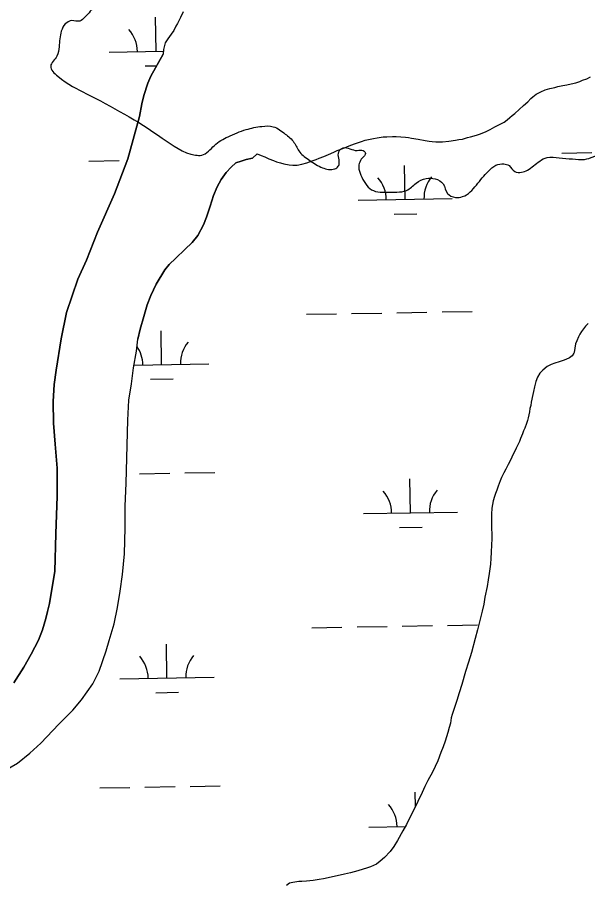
# Model space of a CAD drawing. Extents: x 3887375 to 3925618, y 296674 to 322633.
# Drawn here: x 3910757 to 3911362, y 306783 to 307698 of the extents above; entities that cross this region are included whole.
import ezdxf

# ---------------------------------------------------------------- set-up
doc = ezdxf.new("R2010")
doc.units = 0
for name, color, linetype in [('V-RIVR-EDGE', 7, 'Continuous'), ('V-TOPO-SHOR', 7, 'Continuous'), ('V-WETL-SWMP', 7, 'Continuous')]:
    doc.layers.add(name, color=color, linetype=linetype)

msp = doc.modelspace()

# ---------------------------------------------------------------- linework, layer by layer
at = {"layer": 'V-RIVR-EDGE'}
msp.add_spline([(3909520.98, 307740.66), (3909547.95, 307784.73), (3909562.2, 307803.5), (3909581.04, 307818.81), (3909584.51, 307823.79), (3909586.46, 307834.53), (3909591.46, 307839.89), (3909612.62, 307862.48), (3909622.25, 307876.66), (3909630.36, 307895.06), (3909636.92, 307910.78), (3909644.65, 307929.96), (3909655.06, 307950.27), (3909663.54, 307963.3), (3909677, 307975.93), (3909683.16, 307981.29), (3909683.94, 307986.66), (3909681.64, 307988.97), (3909675.88, 307989.75), (3909663.99, 307990.55), (3909655.17, 307996.33), (3909654.04, 308001.71), (3909655.58, 308005.54), (3909659.82, 308012.05), (3909662.14, 308020.49), (3909662.18, 308035.84), (3909673.36, 308054.24), (3909688.76, 308073.01), (3909723.38, 308106.31), (3909727.61, 308108.61), (3909732.6, 308108.59), (3909739.87, 308100.13), (3909757.11, 308087.04), (3909773.6, 308083.93), (3909782.82, 308084.29), (3909797.04, 308091.55), (3909823.18, 308108.75), (3909843.92, 308114.84), (3909865.82, 308123.23), (3909888.86, 308130.85), (3909923.45, 308150.34), (3909965.32, 308163.29), (3910000.27, 308172.41), (3910027.15, 308176.18), (3910041.36, 308179.22), (3910055.56, 308181.87), (3910077.83, 308183.35), (3910090.12, 308187.54), (3910112.4, 308194.4), (3910127.39, 308205.49), (3910138.54, 308212.75), (3910147.37, 308213.12), (3910155.03, 308208.11), (3910162.31, 308199.65), (3910167.68, 308199.25), (3910173.06, 308203.46), (3910182.3, 308213.8), (3910193.83, 308219.91), (3910205.73, 308222.95), (3910221.11, 308230.59), (3910224.19, 308237.11), (3910231.54, 308258.58), (3910238.47, 308270.08), (3910251.93, 308279.26), (3910266.91, 308282.67), (3910278.04, 308282.26), (3910283.03, 308282.25), (3910302.96, 308274.14), (3910309.85, 308264.53), (3910312.5, 308249.55), (3910319.77, 308239.17), (3910327.81, 308232.63), (3910346.6, 308226.06), (3910368.45, 308212.95), (3910392.2, 308194.47), (3910419.77, 308170.61), (3910445.44, 308152.5), (3910469.99, 308144.38), (3910488.41, 308143.19), (3910504.9, 308140.08), (3910532.5, 308126.96), (3910546.3, 308120.78), (3910561.28, 308121.9), (3910577.04, 308131.45), (3910592.4, 308137.56), (3910605.07, 308138.29), (3910631.56, 308140.53), (3910651.12, 308134.72), (3910661.07, 308125.1), (3910662.59, 308116.27), (3910659.86, 308099.01), (3910655.23, 308088.27), (3910658.62, 308064.85), (3910658.6, 308053.72), (3910650.5, 308038.39), (3910634.7, 308011.95), (3910620.83, 307992.02), (3910613.5, 307975.54), (3910611.54, 307961.34), (3910611.51, 307948.29), (3910614.17, 307937.92), (3910619.9, 307928.31), (3910629.11, 307925.99), (3910638.31, 307921.74), (3910644.82, 307915.97), (3910656.3, 307900.59), (3910663.16, 307882.53), (3910668.51, 307871.77), (3910677.72, 307871.37), (3910688.1, 307879.78), (3910700.4, 307886.28), (3910719.63, 307900.05), (3910720.79, 307905.8), (3910720.84, 307924.99), (3910725.87, 307942.63), (3910737.43, 307961.41), (3910768.22, 307995.5), (3910779.75, 308001.99), (3910786.68, 308008.12), (3910792.07, 308017.31), (3910796.35, 308040.72), (3910802.15, 308059.51), (3910814.08, 308071.76), (3910824.47, 308083.25), (3910832.54, 308084), (3910837.14, 308083.99), (3910840.58, 308077.07), (3910843.99, 308058.25), (3910845.1, 308040.98), (3910840.47, 308031.4), (3910829.68, 308013.77), (3910809.68, 307996.93), (3910788.88, 307970.11), (3910776.95, 307953.64), (3910773.45, 307937.91), (3910769.95, 307917.58), (3910772.57, 307892.24), (3910775.97, 307869.2), (3910781.27, 307838.49), (3910789.27, 307813.9), (3910794.58, 307788.94), (3910798.02, 307783.18), (3910802.24, 307782.78), (3910808.76, 307780.46), (3910810.28, 307777.39), (3910805.66, 307771.64), (3910796.42, 307759.77), (3910794.11, 307754.02), (3910797.17, 307749.79), (3910801, 307747.86), (3910815.57, 307743.22), (3910819.01, 307737.07), (3910830.51, 307730.51), (3910838.55, 307720.9), (3910838.52, 307711.69), (3910834.29, 307704.79), (3910828.9, 307699.04), (3910823.13, 307694.45), (3910814.69, 307694.86), (3910807.77, 307691.42), (3910803.53, 307683.76), (3910801.18, 307667.26), (3910798.86, 307657.28), (3910792.31, 307646.55), (3910799.96, 307635.79), (3910830.23, 307617.29), (3910910.71, 307570.27), (3910945.98, 307552.14), (3910952.51, 307552.12), (3910965.96, 307562.45), (3910980.57, 307571.63), (3910999.78, 307579.26), (3911016.29, 307582.67), (3911028.57, 307582.26), (3911041.22, 307574.55), (3911050.41, 307565.7), (3911056.53, 307555.32), (3911067.25, 307546.47), (3911080.66, 307538.76), (3911093.71, 307537.57), (3911096.02, 307538.72), (3911098.33, 307542.17), (3911097.98, 307555.6), (3911099.9, 307558.28), (3911102.59, 307559.81), (3911117.56, 307557.09), (3911124.08, 307557.07), (3911126.38, 307554), (3911122.91, 307549.02), (3911119.43, 307537.13), (3911122.47, 307528.67), (3911127.83, 307519.83), (3911134.72, 307514.44), (3911144.7, 307512.88), (3911159.67, 307512.85), (3911170.03, 307514.74), (3911180.03, 307522.39), (3911190.79, 307527.35), (3911200.38, 307526.95), (3911208.81, 307521.55), (3911213.4, 307511.56), (3911221.83, 307507.32), (3911229.51, 307508.07), (3911244.12, 307520.31), (3911256.82, 307535.25), (3911264.9, 307541.37), (3911273.35, 307542.89), (3911278.72, 307540.95), (3911284.84, 307534.8), (3911292.13, 307534.01), (3911298.28, 307536.3), (3911311.35, 307545.86), (3911319.04, 307549.68), (3911332.09, 307549.27), (3911346.28, 307548.08), (3911358.95, 307547.66), (3911368.17, 307550.33), (3911386.23, 307559.11), (3911395.45, 307565.23), (3911410.83, 307573.25), (3911421.19, 307574.38), (3911425.03, 307573.22), (3911425.78, 307568.22), (3911425.76, 307559.78), (3911431.11, 307548.25), (3911438.77, 307542.86), (3911449.13, 307542.84), (3911464.49, 307544.33), (3911478.33, 307553.13), (3911492.18, 307565.76), (3911493.34, 307571.51), (3911492.6, 307582.64), (3911493.76, 307586.48), (3911497.99, 307587.62), (3911502.21, 307587.99), (3911507.21, 307592.2), (3911510.3, 307602.17), (3911515.68, 307604.46), (3911520.67, 307604.84), (3911530.26, 307601.74), (3911537.93, 307599.42), (3911549.83, 307599.39), (3911553.68, 307603.6), (3911564.05, 307608.18), (3911579.41, 307610.83), (3911593.24, 307613.48), (3911615.5, 307614.96), (3911629.31, 307612.63), (3911637.76, 307613.76), (3911657.33, 307614.48), (3911671.15, 307614.06), (3911682.26, 307607.51), (3911686.86, 307602.12), (3911689.52, 307591.75), (3911695.66, 307590.2), (3911701.79, 307589.04), (3911708.32, 307587.87), (3911713.68, 307584.02), (3911717.5, 307577.1), (3911730.14, 307568.24), (3911745.87, 307562.44), (3911752, 307561.28), (3911754.3, 307557.82), (3911755.42, 307547.45), (3911762.33, 307546.67), (3911769.25, 307552.79), (3911775.78, 307553.54), (3911787.28, 307546.61), (3911801.85, 307540.04), (3912147.16, 307491.98), (3912383.54, 307476.04)], degree=3, dxfattribs=at)
at = {"layer": 'V-TOPO-SHOR'}
for points in [[(3910803.22, 307357.06), (3910809.11, 307385.16), (3910821.14, 307420.44), (3910830.12, 307440.7), (3910842.1, 307470.49), (3910859.88, 307511.01), (3910874.32, 307548.23), (3910886.51, 307593.16), (3910889.03, 307606.65), (3910891.09, 307615.4), (3910895.33, 307628.36), (3910898.55, 307636), (3910911.7, 307659.45)], [(3911011.33, 307553.48), (3911006.52, 307548.82), (3910999.75, 307547.34), (3910994.3, 307545.89), (3910988.67, 307543.87), (3910983.67, 307539.21), (3910978.51, 307533.6), (3910973.19, 307526.29), (3910969.02, 307518.63), (3910965.08, 307509.27), (3910961.37, 307498.02), (3910957.49, 307486.2), (3910954.28, 307477.99), (3910948.3, 307466.69), (3910942.41, 307459.55), (3910934.65, 307451.99), (3910925.02, 307442.88), (3910918.19, 307436.1), (3910913.4, 307430.5), (3910904.11, 307415.15), (3910898.53, 307403.29), (3910894.79, 307393.18), (3910891.11, 307380.98), (3910887.26, 307367.46), (3910884.69, 307356.76)], [(3911362.81, 307373.26), (3911359.81, 307370.6), (3911357.76, 307367.72), (3911355.71, 307364.85), (3911353.89, 307361.98), (3911352.3, 307359.35), (3911350.76, 307354.84), (3911349.42, 307351.74), (3911347.77, 307342.59)], [(3910788.89, 307067.65), (3910790.99, 307076.37), (3910796.53, 307110.69), (3910797.61, 307150.32), (3910799.22, 307190.31), (3910799.27, 307219.99), (3910797.03, 307245.21), (3910795.34, 307267.59), (3910795.07, 307290.52), (3910796.06, 307308.82), (3910798.12, 307323.76), (3910803.22, 307357.06)], [(3910875.38, 307292.1), (3910877.97, 307309.52), (3910880.21, 307326.23), (3910883.34, 307344.2), (3910884.69, 307356.76)], [(3911347.77, 307342.59), (3911347.57, 307342), (3911345.63, 307338.97), (3911342.98, 307336.83), (3911338.9, 307335.21), (3911336.06, 307334.13), (3911331.8, 307332.87), (3911327.18, 307331.25), (3911323.63, 307329.99), (3911319.38, 307327.67), (3911314.77, 307323.91), (3911311.41, 307320.7), (3911309.12, 307316.61), (3911307.36, 307311.8), (3911305.79, 307306.11), (3911304.74, 307301.3), (3911303.87, 307297.93), (3911302.3, 307289.92), (3911301.78, 307286.54), (3911300.91, 307283.34), (3911300.56, 307279.79), (3911299.87, 307276.58), (3911299.17, 307273.38), (3911298.47, 307270.36), (3911297.24, 307267.16), (3911295.66, 307262.35), (3911294.25, 307259.32), (3911293.02, 307256.3), (3911291.09, 307251.49), (3911289.68, 307248.29), (3911288.45, 307245.26), (3911286.33, 307240.99), (3911284.92, 307237.96), (3911283.52, 307235.29), (3911281.58, 307231.55), (3911279.64, 307226.92), (3911277.88, 307223.72), (3911275.23, 307218.73), (3911273.29, 307214.99), (3911270.83, 307210), (3911269.42, 307206.44), (3911267.31, 307200.92), (3911265.73, 307196.47), (3911264.32, 307193.09), (3911263.45, 307189.89), (3911262.05, 307185.09), (3911260.48, 307177.44), (3911259.97, 307171.04), (3911260, 307165), (3911260.19, 307160.91), (3911260.21, 307156.47), (3911260.42, 307149.36), (3911260.44, 307144.39), (3911260.29, 307138.88), (3911259.79, 307130.34), (3911259.46, 307124.48), (3911258.95, 307118.08), (3911257.75, 307108.12), (3911256.53, 307101.19), (3911255.5, 307094.08), (3911253.23, 307083.05), (3911251.84, 307075.4), (3911250.27, 307068.11), (3911247.48, 307056.73), (3911245.38, 307048.36), (3911242.76, 307038.94), (3911238.73, 307024.17), (3911235.58, 307013.85), (3911232.6, 307003.89), (3911228.74, 306990.19), (3911225.94, 306981.47), (3911223.31, 306973.1), (3911219.8, 306962.78), (3911218.21, 306958.51), (3911217.34, 306954.95), (3911216.48, 306949.26), (3911215.25, 306944.64), (3911213.67, 306939.12), (3911211.05, 306930.05), (3911208.94, 306924.18), (3911206.48, 306918.12), (3911203.14, 306909.05), (3911200.32, 306903.35), (3911197.5, 306897.12), (3911192.56, 306888.39), (3911189.39, 306881.98), (3911186.4, 306875.75), (3911181.82, 306865.96), (3911178.83, 306859.19), (3911175.3, 306852.42), (3911169.83, 306841.74), (3911165.95, 306834.97), (3911160.31, 306824.64), (3911156.61, 306818.4), (3911152.72, 306812.88), (3911146.53, 306806.46), (3911142.1, 306802.7), (3911138.02, 306799.67), (3911131.64, 306796.8), (3911127.56, 306795.36), (3911123.83, 306794.1)], [(3910743.57, 306898.83), (3910757.05, 306906.7), (3910770.15, 306917.24), (3910781.66, 306928.13), (3910800.94, 306948.29), (3910815.81, 306962.92), (3910824.82, 306973.8), (3910837.01, 306991.09), (3910843.89, 307004.44), (3910851.08, 307025.8), (3910854.41, 307037.01), (3910859.49, 307054.62), (3910863.33, 307071.87), (3910865.92, 307089.3), (3910868.34, 307106.9), (3910870.73, 307128.95), (3910871.15, 307156.49), (3910871.41, 307179.6), (3910872.55, 307203.95), (3910874.05, 307270.77), (3910875.38, 307292.1)], [(3910753.13, 306992.16), (3910763.73, 307008.73), (3910771.49, 307022.27), (3910779.42, 307037.4), (3910783.64, 307048.26), (3910787.15, 307060.18), (3910788.89, 307067.65)], [(3911123.83, 306794.1), (3911118.15, 306792.48), (3911114.43, 306791.39), (3911110.34, 306790.31), (3911103.95, 306788.86), (3911099.51, 306787.96), (3911094.54, 306786.69), (3911086.91, 306785.06), (3911081.94, 306783.97), (3911077.32, 306783.24), (3911070.93, 306782.33), (3911067.2, 306781.78), (3911063.65, 306781.41), (3911058.67, 306781.21), (3911055.65, 306781.02), (3911049.44, 306780.1), (3911045.88, 306779.2), (3911042.7, 306776.7)]]:
    msp.add_lwpolyline(points, dxfattribs=at)
at = {"layer": 'V-WETL-SWMP'}
for p, q in [((3910904.28, 307662.41), (3910903.66, 307698.4)), ((3910854.29, 307661.55), (3910911.92, 307662.54)), ((3910892.55, 307646.77), (3910904.71, 307646.98)), ((3911334.7, 307554.35), (3911366.69, 307554.9)), ((3910832.86, 307545.73), (3910864.86, 307546.28)), ((3911168.46, 307505.06), (3911167.84, 307541.05)), ((3911118.46, 307504.2), (3911218.45, 307505.92)), ((3911156.72, 307489.42), (3911180.72, 307489.83)), ((3911063.69, 307383.17), (3911095.68, 307383.72)), ((3911111.68, 307383.99), (3911143.68, 307384.54)), ((3911159.67, 307384.82), (3911191.67, 307385.37)), ((3911207.67, 307385.64), (3911239.66, 307386.19)), ((3910909.99, 307329.78), (3910909.37, 307365.78)), ((3910880.74, 307329.28), (3910959.98, 307330.64)), ((3910898.26, 307314.15), (3910922.25, 307314.56)), ((3910886.57, 307213.93), (3910918.56, 307214.48)), ((3910934.56, 307214.76), (3910966.56, 307215.3)), ((3911174.17, 307172.43), (3911173.55, 307208.43)), ((3911124.17, 307171.57), (3911224.16, 307173.29)), ((3911162.43, 307156.8), (3911186.43, 307157.21)), ((3911165.38, 307052.19), (3911197.38, 307052.74)), ((3911213.38, 307053.02), (3911245.37, 307053.56)), ((3911069.4, 307050.54), (3911101.39, 307051.09)), ((3911117.39, 307051.37), (3911149.39, 307051.92)), ((3910915.7, 306997.16), (3910915.08, 307033.15)), ((3910865.71, 306996.3), (3910965.69, 306998.01)), ((3910903.97, 306981.52), (3910927.96, 306981.93)), ((3910844.28, 306880.48), (3910876.28, 306881.03)), ((3910892.28, 306881.31), (3910924.27, 306881.85)), ((3910940.27, 306882.13), (3910972.26, 306882.68)), ((3911179.52, 306860.75), (3911179.26, 306875.8)), ((3911129.88, 306838.95), (3911168.62, 306839.61))]:
    msp.add_line(p, q, dxfattribs=at)
for points in [[(3910932.88, 307704.06), (3910930.2, 307698.11), (3910926.81, 307691.9), (3910925.23, 307689.04), (3910922.98, 307684.51), (3910920.24, 307680.67), (3910916.59, 307675.41), (3910913.63, 307671.33), (3910912.05, 307664.41), (3910911.7, 307659.45), (3910898.56, 307636), (3910895.33, 307628.36), (3910891.09, 307615.4), (3910889.03, 307606.65), (3910886.51, 307593.16), (3910874.32, 307548.23), (3910859.88, 307511.01), (3910842.1, 307470.49), (3910830.12, 307440.7), (3910821.14, 307420.44), (3910809.11, 307385.16), (3910803.22, 307357.06), (3910798.12, 307323.76), (3910796.06, 307308.82), (3910795.07, 307290.52), (3910795.34, 307267.59), (3910797.03, 307245.21), (3910799.27, 307219.99), (3910799.22, 307190.31), (3910797.61, 307150.32), (3910796.53, 307110.69), (3910790.99, 307076.37), (3910788.89, 307067.65), (3910787.15, 307060.18), (3910783.64, 307048.26), (3910779.42, 307037.4), (3910771.49, 307022.27), (3910763.73, 307008.73), (3910753.13, 306992.16)], [(3911164.04, 307571.67), (3911169, 307571.08), (3911172.07, 307570.68), (3911175.38, 307570.28), (3911182.47, 307569.04), (3911189.57, 307567.79), (3911194.06, 307566.95), (3911197.14, 307566.55), (3911201.15, 307566.41), (3911207.98, 307566.34), (3911214.8, 307566.97), (3911222.08, 307567.85), (3911225.59, 307568.64), (3911229.35, 307569.2), (3911234.5, 307570.73), (3911238.01, 307571.52), (3911244.1, 307573.31), (3911248.3, 307574.82), (3911254.37, 307577.32), (3911258.56, 307579.3), (3911263.67, 307582.25), (3911267.17, 307583.98), (3911269.96, 307585.23), (3911273.45, 307587.19), (3911276.69, 307589.62), (3911279.46, 307592.04), (3911282.24, 307594.23), (3911285.02, 307596.41), (3911289.63, 307600.53), (3911294.24, 307604.88), (3911298.62, 307608.75), (3911301.84, 307612.12), (3911304.16, 307614.06), (3911307.39, 307616.73), (3911312.51, 307619.44), (3911317.17, 307621.43), (3911322.09, 307622.73), (3911327.24, 307624.03), (3911330.52, 307624.81), (3911335.68, 307625.87), (3911340.14, 307626.69), (3911344.82, 307627.97), (3911349.51, 307629.03), (3911353.72, 307630.3), (3911356.75, 307631.55), (3911361.19, 307633.07), (3911365.14, 307635.28)], [(3910743.57, 306898.83), (3910757.05, 306906.7), (3910770.15, 306917.24), (3910781.66, 306928.13), (3910800.94, 306948.29), (3910815.81, 306962.92), (3910824.83, 306973.8), (3910837.01, 306991.09), (3910843.89, 307004.44), (3910851.08, 307025.8), (3910854.41, 307037.01), (3910859.49, 307054.62), (3910863.33, 307071.87), (3910865.92, 307089.3), (3910868.34, 307106.9), (3910870.73, 307128.95), (3910871.15, 307156.49), (3910871.41, 307179.6), (3910872.55, 307203.95), (3910874.05, 307270.77), (3910875.38, 307292.1), (3910877.97, 307309.52), (3910880.21, 307326.24), (3910883.34, 307344.2), (3910884.69, 307356.76), (3910887.26, 307367.46), (3910891.11, 307380.98), (3910894.79, 307393.18), (3910898.53, 307403.29), (3910904.11, 307415.15), (3910913.4, 307430.5), (3910918.19, 307436.1), (3910925.02, 307442.88), (3910934.65, 307451.99), (3910942.41, 307459.55), (3910948.3, 307466.69), (3910954.28, 307477.99), (3910957.49, 307486.2), (3910961.37, 307498.02), (3910965.08, 307509.27), (3910969.02, 307518.63), (3910973.19, 307526.29), (3910978.51, 307533.6), (3910983.67, 307539.21), (3910988.67, 307543.87), (3910994.3, 307545.89), (3910999.75, 307547.34), (3911006.52, 307548.82), (3911011.33, 307553.48), (3911015.62, 307551.69), (3911019.42, 307550.37), (3911023.94, 307548.35), (3911028.7, 307546.35), (3911031.79, 307545.01), (3911036.06, 307543.93), (3911039.62, 307542.83), (3911045.53, 307541.79), (3911049.31, 307541.41), (3911054.02, 307541.52), (3911058.71, 307542.57), (3911064.09, 307544.11), (3911069.69, 307546.13), (3911074.13, 307547.65), (3911077.17, 307548.9), (3911082.07, 307550.66), (3911086.97, 307552.66), (3911092.81, 307555.15), (3911096.3, 307556.89), (3911102.37, 307559.15), (3911108.9, 307562.13), (3911114.74, 307564.15), (3911121.99, 307566.44), (3911126.19, 307567.95), (3911129.47, 307568.74), (3911134.87, 307569.8), (3911138.85, 307570.6), (3911145.19, 307571.46), (3911149.2, 307571.55), (3911155.08, 307571.93), (3911158.84, 307572.02), (3911164.04, 307571.67)], [(3911362.81, 307373.26), (3911359.81, 307370.6), (3911357.76, 307367.72), (3911355.71, 307364.85), (3911353.89, 307361.98), (3911352.3, 307359.35), (3911350.76, 307354.84), (3911349.42, 307351.74), (3911347.77, 307342.59), (3911347.57, 307342), (3911345.63, 307338.97), (3911342.98, 307336.83), (3911338.89, 307335.21), (3911336.06, 307334.13), (3911331.8, 307332.87), (3911327.18, 307331.25), (3911323.63, 307329.99), (3911319.38, 307327.67), (3911314.77, 307323.91), (3911311.41, 307320.7), (3911309.12, 307316.6), (3911307.36, 307311.8), (3911305.79, 307306.11), (3911304.74, 307301.3), (3911303.87, 307297.92), (3911302.3, 307289.92), (3911301.78, 307286.54), (3911300.91, 307283.34), (3911300.56, 307279.79), (3911299.87, 307276.58), (3911299.17, 307273.38), (3911298.47, 307270.36), (3911297.24, 307267.16), (3911295.66, 307262.35), (3911294.25, 307259.32), (3911293.02, 307256.3), (3911291.09, 307251.49), (3911289.68, 307248.29), (3911288.45, 307245.26), (3911286.33, 307240.99), (3911284.93, 307237.96), (3911283.52, 307235.29), (3911281.58, 307231.55), (3911279.64, 307226.92), (3911277.88, 307223.71), (3911275.23, 307218.73), (3911273.29, 307214.99), (3911270.83, 307210), (3911269.42, 307206.44), (3911267.31, 307200.92), (3911265.73, 307196.48), (3911264.32, 307193.09), (3911263.45, 307189.89), (3911262.05, 307185.09), (3911260.48, 307177.44), (3911259.97, 307171.04), (3911260, 307165), (3911260.19, 307160.91), (3911260.21, 307156.47), (3911260.42, 307149.36), (3911260.44, 307144.39), (3911260.28, 307138.88), (3911259.79, 307130.35), (3911259.46, 307124.48), (3911258.95, 307118.08), (3911257.75, 307108.12), (3911256.53, 307101.19), (3911255.5, 307094.08), (3911253.23, 307083.05), (3911251.84, 307075.4), (3911250.27, 307068.11), (3911247.48, 307056.73), (3911245.38, 307048.36), (3911242.75, 307038.94), (3911238.73, 307024.17), (3911235.58, 307013.85), (3911232.6, 307003.89), (3911228.74, 306990.19), (3911225.94, 306981.47), (3911223.31, 306973.1), (3911219.79, 306962.78), (3911218.21, 306958.51)], [(3911218.21, 306958.51), (3911217.34, 306954.95), (3911216.48, 306949.26), (3911215.25, 306944.64), (3911213.68, 306939.12), (3911211.05, 306930.05), (3911208.94, 306924.18), (3911206.48, 306918.12), (3911203.14, 306909.05), (3911200.32, 306903.35), (3911197.5, 306897.12), (3911192.56, 306888.39), (3911189.39, 306881.98), (3911186.4, 306875.75), (3911181.82, 306865.96), (3911178.83, 306859.19), (3911175.3, 306852.42), (3911169.83, 306841.74), (3911165.95, 306834.97), (3911160.31, 306824.64), (3911156.61, 306818.4), (3911152.72, 306812.88), (3911146.53, 306806.46), (3911142.1, 306802.7), (3911138.02, 306799.67), (3911131.64, 306796.8), (3911127.56, 306795.36), (3911123.83, 306794.1), (3911118.15, 306792.48), (3911114.43, 306791.39), (3911110.34, 306790.31), (3911103.95, 306788.86), (3911099.51, 306787.96), (3911094.54, 306786.69), (3911086.91, 306785.06), (3911081.94, 306783.97), (3911077.32, 306783.24), (3911070.93, 306782.33)]]:
    msp.add_lwpolyline(points, dxfattribs=at)
for centre, start, end in [((3910849.04, 307661.94), 0.21154, 41.7552), ((3911223.68, 307506.48), 140.21154, 181.75519), ((3911113.21, 307504.58), 0.21154, 41.7552), ((3910854.75, 307329.31), 0.21154, 34.27749), ((3910965.22, 307331.21), 140.21154, 181.75519), ((3911118.92, 307171.96), 0.21154, 41.7552), ((3911229.39, 307173.85), 140.21154, 181.75519), ((3910860.46, 306996.68), 0.21154, 41.7552), ((3910970.93, 306998.58), 140.21154, 181.75519), ((3911124.63, 306839.33), 0.21154, 41.7552)]:
    msp.add_arc(centre, 35.25, start, end, dxfattribs=at)

doc.saveas('drawing.dxf')
